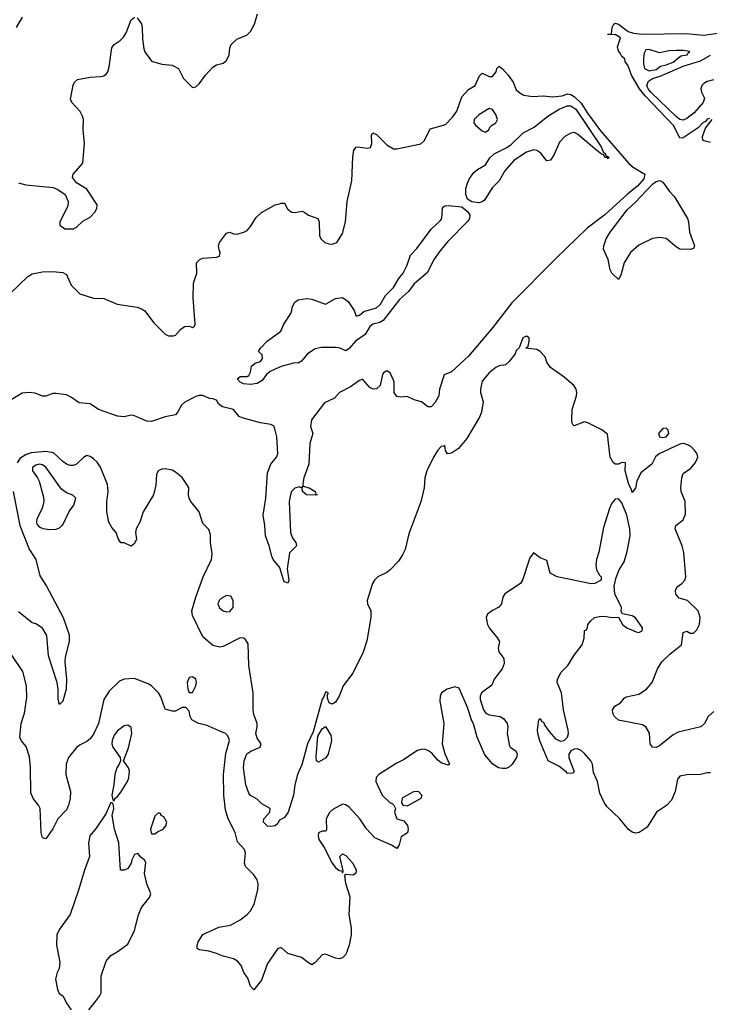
# Model space of a CAD drawing. Header units: inches. Extents: x 2001573 to 2220545, y 644482 to 846830.
# Tile 486 of 656: x 2118476 to 2122523, y 769983 to 775756. Entities that reach past the tile are written whole.
import ezdxf

# ---------------------------------------------------------------- set-up
doc = ezdxf.new("R2010")
doc.units = ezdxf.units.IN
doc.header["$MEASUREMENT"] = 0
for name, color, linetype in [('C1716', 7, 'Continuous'), ('C1717', 7, 'Continuous'), ('C1727', 7, 'Continuous')]:
    doc.layers.add(name, color=color, linetype=linetype)

msp = doc.modelspace()

# ---------------------------------------------------------------- linework, layer by layer
at = {"layer": 'C1716', "color": 5, "elevation": 360}
for points in [[(2118745.9, 770000), (2118750.6, 769990.6), (2118778, 769950)], [(2118882, 769950), (2118921.1, 770000)]]:
    msp.add_lwpolyline(points, dxfattribs=at)
at = {"layer": 'C1717', "color": 5}
for points, elevation in [([(2119165.8, 775765.8), (2119190, 775730.8), (2119195.3, 775710), (2119197, 775643), (2119204.2, 775584.2), (2119210, 775566.7), (2119250, 775512.7), (2119310, 775495.6), (2119370, 775488.8), (2119407.7, 775470), (2119436.3, 775410), (2119490, 775357.3), (2119510, 775361.6), (2119530, 775379.3), (2119565.6, 775430), (2119610, 775476.4), (2119630, 775490.5), (2119670, 775500.5), (2119690, 775516.3), (2119704.4, 775550), (2119709.7, 775590), (2119717.2, 775610), (2119750, 775642.2), (2119810, 775667.1), (2119830, 775685.7), (2119853.1, 775730), (2119871.3, 775790)], 320), ([(2118491.1, 775770), (2118455.9, 775710)], 320), ([(2118470, 774799.5), (2118512.5, 774787.5), (2118671.8, 774771.8), (2118700.6, 774760.6), (2118743, 774730), (2118760.4, 774690), (2118758, 774662), (2118711, 774570), (2118711, 774550), (2118741, 774530), (2118790, 774528.8), (2118810, 774538.9), (2118846.1, 774573.9), (2118890, 774598), (2118918.4, 774630), (2118929.5, 774650), (2118931.6, 774670), (2118870, 774762), (2118810, 774799.6), (2118785.6, 774830), (2118789.6, 774850), (2118846, 774914), (2118856.4, 775030), (2118847.6, 775110), (2118849.7, 775170), (2118844.7, 775190), (2118830, 775217.4), (2118781.7, 775270), (2118775.1, 775290), (2118790, 775371.3), (2118797, 775390), (2118815.1, 775404.9), (2118890, 775419.1), (2118950, 775422.2), (2118970, 775427.1), (2118983.3, 775436.7), (2118993.3, 775450), (2119001.6, 775478.4), (2119016.9, 775590), (2119029.7, 775610), (2119066.6, 775633.4), (2119086.1, 775653.9), (2119100.7, 775679.3), (2119130, 775754), (2119150, 775770.8)], 320), ([(2118420.5, 774150), (2118523.8, 774250), (2118550, 774266.4), (2118610, 774278.1), (2118670, 774280.1), (2118730, 774272.5), (2118750, 774262.6), (2118778.7, 774198.7), (2118829.2, 774149.2), (2118910, 774123.5), (2118970, 774120.2), (2119048, 774088), (2119166, 774070), (2119190, 774060.8), (2119210, 774048.7), (2119260.7, 773980.7), (2119330, 773912.7), (2119350, 773901.7), (2119378.2, 773901.8), (2119390, 773906.4), (2119420.3, 773939.7), (2119443.7, 773956.3), (2119470, 773959.3), (2119490, 773950.8), (2119501.2, 773958.8), (2119506, 773970), (2119494.3, 774125.7), (2119496.9, 774210), (2119516.2, 774270), (2119514.5, 774330), (2119532.3, 774350), (2119550, 774356.9), (2119630, 774363.9), (2119649.3, 774370), (2119652.8, 774390), (2119645.6, 774405.6), (2119642.4, 774430), (2119649.3, 774450), (2119690, 774504.2), (2119710, 774510.5), (2119730, 774500.2), (2119750, 774498), (2119791, 774509), (2119810, 774520.6), (2119830, 774542.3), (2119863.5, 774596.5), (2119894.9, 774625.1), (2119976, 774670), (2120000, 774676.7)], 280), ([(2120000, 773717.5), (2119946.1, 773693.9), (2119924.1, 773675.9), (2119899, 773641), (2119870, 773623.2), (2119830, 773617.6), (2119790, 773620.8), (2119769.7, 773630), (2119752.7, 773650), (2119770, 773663), (2119810, 773663.7), (2119820.9, 773670), (2119831.1, 773690), (2119836, 773724), (2119857.2, 773742.8), (2119890, 773751.3), (2119901.2, 773770), (2119898, 773790), (2119878, 773810), (2119888.7, 773830), (2119929, 773870), (2120000, 773923.2)], 260), ([(2120000, 772545.4), (2119964.2, 772590), (2119955, 772610), (2119940.2, 772670), (2119918, 772730), (2119914.3, 772790), (2119904.3, 772850), (2119919.9, 772950), (2119930, 773098.9), (2119950, 773149.4), (2119982.2, 773190), (2119990.4, 773210), (2119984.6, 773310), (2119970, 773372.9), (2119950, 773382.7), (2119890, 773392.4), (2119782, 773422), (2119764.7, 773430), (2119730.5, 773470.5), (2119665.9, 773485.9), (2119643.1, 773503.1), (2119630, 773525.1), (2119610, 773532.7), (2119590, 773534), (2119551.3, 773551.3), (2119530, 773551.9), (2119510, 773546.4), (2119446, 773514), (2119424.9, 773495.1), (2119404.2, 773455.8), (2119390, 773439.3), (2119330, 773427.9), (2119250, 773399), (2119221.2, 773401.2), (2119150, 773433.1), (2119130, 773436.4), (2119090, 773428), (2119050, 773430.7), (2118938, 773470), (2118890, 773503.1), (2118825.1, 773510), (2118781, 773541), (2118750, 773556), (2118690, 773564.7), (2118670, 773563.5), (2118630, 773547.7), (2118610, 773548.2), (2118566.8, 773566.8), (2118530, 773569.4), (2118490, 773565.3), (2118410, 773516.5)], 280), ([(2120000, 771062.3), (2119998.5, 771061.5), (2119990, 771044), (2119976, 771030), (2119950, 771024.5), (2119930, 771027.3), (2119907.6, 771050), (2119909.6, 771070), (2119944, 771110), (2119945.2, 771130), (2119897.6, 771157.6), (2119870, 771185.1), (2119830, 771207.3), (2119820.2, 771220.2), (2119802.3, 771270), (2119789.4, 771369.4), (2119792.8, 771410), (2119809.4, 771450.6), (2119832.3, 771467.7), (2119886.6, 771490), (2119893.6, 771510), (2119870, 771544), (2119862, 771570), (2119869.7, 771610), (2119868.7, 771630), (2119850, 771682.7), (2119845.3, 771710), (2119846.6, 771810), (2119820.7, 771970), (2119816.3, 772096.3), (2119801.1, 772121.1), (2119790, 772129.6), (2119770, 772131.8), (2119670, 772080.5), (2119650, 772077.4), (2119610, 772087.3), (2119550, 772138), (2119490, 772262.7), (2119486.8, 772290), (2119508.7, 772370), (2119552.1, 772490), (2119602.3, 772590), (2119605, 772624.9), (2119595.4, 772690), (2119595.4, 772735.4), (2119586.6, 772766.6), (2119550, 772802.7), (2119529.8, 772869.8), (2119479.7, 772930), (2119470, 772949.3), (2119466.3, 772970), (2119468.2, 773010), (2119457.6, 773030), (2119430, 773071.2), (2119390, 773103.1), (2119370, 773114.5), (2119330, 773122.6), (2119310, 773120.5), (2119288.9, 773110), (2119279.5, 773090), (2119274.1, 773025.9), (2119261.8, 772970), (2119201.3, 772870), (2119182, 772810), (2119159.1, 772770), (2119156.3, 772750), (2119162, 772710), (2119150, 772684), (2119130, 772668.7), (2119090, 772688), (2119069.3, 772689.3), (2119053.6, 772713.6), (2119042.7, 772750), (2119017.7, 772777.7), (2118999.7, 772810), (2118986.6, 772870), (2118987.3, 772930), (2118995.5, 772990), (2118991.9, 773030), (2118950, 773131.6), (2118930, 773162), (2118910, 773181.1), (2118890, 773195.1), (2118870, 773200.5), (2118850, 773189.7), (2118810.1, 773149.9), (2118790, 773141.5), (2118770, 773142.4), (2118750, 773149.9), (2118730, 773165), (2118675.3, 773215.3), (2118630, 773223.8), (2118544.2, 773215.8), (2118513.3, 773206.7), (2118477.1, 773182.9), (2118461.7, 773158.3)], 320), ([(2118437.6, 772990), (2118476, 772790), (2118530.7, 772650.7), (2118570.1, 772590.1), (2118594.8, 772494.8), (2118634.3, 772434.3), (2118731.2, 772250), (2118766, 772150), (2118766.4, 772110), (2118742.7, 772017.3), (2118740.1, 771990), (2118750.9, 771889.1), (2118747.8, 771830), (2118730, 771760.9), (2118710, 771740.9), (2118702, 771770), (2118701.6, 771830), (2118696.1, 771870), (2118645.1, 772025.1), (2118634.9, 772145.1), (2118610, 772187.6), (2118570, 772213.3), (2118550, 772219.6), (2118470, 772283)], 320), ([(2120000, 770312.8), (2119990, 770309.5), (2119930, 770222.9), (2119894.5, 770125.5), (2119850, 770068.7), (2119830, 770088.7), (2119815.3, 770135.3), (2119791.6, 770170), (2119776.4, 770210), (2119755, 770235), (2119730, 770248.9), (2119670, 770264.5), (2119630, 770281.4), (2119585.5, 770294.5), (2119530, 770302.9), (2119517.2, 770310), (2119517, 770330), (2119522.9, 770350), (2119550, 770392.7), (2119644, 770436), (2119713.7, 770446.3), (2119770, 770478.9), (2119810, 770509.1), (2119830, 770531.6), (2119852.3, 770570), (2119874.1, 770654.1), (2119875.4, 770690), (2119870, 770713.6), (2119850, 770741.6), (2119801.2, 770790), (2119795.1, 770810), (2119800.5, 770870), (2119794.7, 770890), (2119755, 770935), (2119740.3, 770990), (2119699.3, 771070), (2119683.3, 771123.3), (2119673, 771210), (2119671.2, 771330), (2119686.2, 771453.8), (2119706.2, 771530), (2119697.1, 771557.1), (2119684, 771570), (2119661.2, 771581.2), (2119570, 771619.1), (2119524.5, 771630), (2119485.6, 771650), (2119476.2, 771670), (2119470, 771702), (2119450, 771724), (2119430, 771722.7), (2119390, 771701.2), (2119370, 771701.2), (2119330, 771713.2), (2119304.9, 771784.9), (2119291.1, 771810), (2119250, 771849.7), (2119230, 771861.1), (2119150, 771894), (2119090, 771888.3), (2119062.2, 771877.8), (2119001, 771819), (2118970.2, 771770), (2118937.8, 771630), (2118910, 771566.3), (2118890, 771539.8), (2118870, 771523.2), (2118830, 771504.4), (2118811.4, 771490), (2118761.5, 771430), (2118749.2, 771390), (2118746.4, 771330), (2118774.2, 771230), (2118772.4, 771190), (2118762.9, 771150), (2118750, 771123.1), (2118700.2, 771070), (2118670, 771011.6), (2118630, 770952.7), (2118610, 770959), (2118602.6, 770990), (2118596.3, 771130), (2118587, 771150), (2118555.1, 771190), (2118542, 771222), (2118539.7, 771370), (2118533.5, 771433.5), (2118513.8, 771493.8), (2118485.6, 771530), (2118476.9, 771550), (2118484.8, 771630), (2118503.5, 771690), (2118518.1, 771781.9), (2118515.7, 771850), (2118493.8, 771933.9), (2118430.6, 772030.6)], 340), ([(2118921.1, 770000), (2118944.5, 770030), (2118953.3, 770050), (2118954.5, 770150), (2118983.9, 770236.1), (2119011.7, 770268.3), (2119049, 770290), (2119110, 770336), (2119150, 770416), (2119172.6, 770507.4), (2119190, 770551), (2119237.2, 770610), (2119245.2, 770630), (2119221.2, 770690), (2119209.3, 770750), (2119215.3, 770815.3), (2119209, 770829), (2119186, 770846), (2119170, 770868), (2119150, 770862), (2119134, 770830), (2119130.5, 770809.5), (2119110, 770779), (2119090, 770768.7), (2119068, 770770), (2119058.4, 770930), (2119031.8, 771010), (2119019, 771090), (2119028, 771130), (2119027.3, 771147.3), (2119022, 771162), (2119010, 771166), (2118981, 771099), (2118924.7, 771015.3), (2118888.4, 770970), (2118880.3, 770930), (2118885.3, 770850), (2118855.8, 770770), (2118822.3, 770657.7), (2118772, 770510), (2118710, 770422.7), (2118694.4, 770390), (2118692.4, 770330), (2118710.9, 770229.1), (2118707.1, 770192.9), (2118696, 770170), (2118686.8, 770130), (2118698, 770070), (2118706.8, 770046.8), (2118730, 770032), (2118745.9, 770000)], 360)]:
    msp.add_lwpolyline(points, dxfattribs=dict(at, elevation=elevation))
for points, elevation in [([(2118590, 773149.9), (2118570, 773144.1), (2118551.1, 773130), (2118551.1, 773110), (2118580.7, 773070), (2118589.4, 773050), (2118615.6, 772955.6), (2118618, 772930), (2118607.6, 772890), (2118577.1, 772830), (2118574.2, 772810), (2118577.6, 772797.6), (2118590, 772781.5), (2118612.6, 772772.6), (2118653.5, 772766.5), (2118690, 772769.1), (2118710, 772776.9), (2118730, 772793.4), (2118767.3, 772872.7), (2118794.2, 772910), (2118806, 772950), (2118788.6, 772968.6), (2118750, 772980.8), (2118722.2, 773002.2), (2118630, 773132.9), (2118610, 773146.1)], 340), ([(2119690, 772379.7), (2119657.9, 772362.1), (2119646.5, 772350), (2119639.6, 772330), (2119647.7, 772307.7), (2119670, 772290.1), (2119690, 772283.7), (2119710, 772285), (2119728.1, 772310), (2119729, 772350), (2119715.5, 772375.5)], 320), ([(2119490, 771903.7), (2119470, 771899.3), (2119459.3, 771870), (2119462, 771830), (2119470, 771811.3), (2119490, 771811.3), (2119509.2, 771850), (2119514, 771870), (2119509.2, 771890)], 340), ([(2119110, 771619.6), (2119090, 771615.8), (2119050, 771586.3), (2119030, 771560.7), (2119018, 771530), (2119016.1, 771510), (2119022.3, 771490), (2119064.9, 771430), (2119067.7, 771410), (2119060.7, 771390), (2119046.4, 771370), (2119034.4, 771330), (2119028.5, 771270), (2119016, 771210), (2119022, 771182), (2119030, 771174), (2119035.3, 771190), (2119050, 771201), (2119070, 771226.8), (2119109.5, 771290), (2119116.9, 771310), (2119120.9, 771350), (2119115.1, 771370), (2119086, 771410), (2119113.6, 771486.4), (2119134.7, 771570), (2119130, 771605.2)], 360), ([(2119290, 771106), (2119270, 771086), (2119242.8, 771010), (2119250, 770982), (2119270, 770982), (2119285.2, 770994.8), (2119317.2, 771010), (2119333.2, 771030), (2119339, 771050), (2119322, 771082), (2119306, 771090), (2119302, 771102)], 360)]:
    msp.add_lwpolyline(points, close=True, dxfattribs=dict(at, elevation=elevation))
at = {"layer": 'C1727', "color": 5}
for points, elevation in [([(2122523.5, 775176.5), (2122510, 775171.7), (2122501, 775159), (2122485.5, 775150), (2122457.8, 775122.2), (2122370, 775062.7), (2122350, 775060.7), (2122313.9, 775133.9), (2122146.8, 775310), (2122113.8, 775350), (2122065.3, 775430), (2122045.8, 775485.8), (2122029.4, 775510.6), (2122026, 775526), (2122010, 775539), (2122000.2, 775560.2), (2121989.3, 775570.7), (2121983.1, 775596.9), (2122002, 775650), (2121970, 775668.7), (2121930, 775666), (2121928, 775670), (2121948.7, 775671.3), (2121951.6, 775710), (2121961.6, 775730), (2121970, 775734.7), (2121990, 775728.7), (2122047.1, 775687.1), (2122077.3, 775677.3), (2122130.6, 775670.6), (2122385.8, 775674.2), (2122490, 775665), (2122600.5, 775679.5)], 280), ([(2122550, 775402.7), (2122510, 775394), (2122490, 775380.5), (2122479.5, 775370), (2122472.2, 775350), (2122476.4, 775330), (2122494.6, 775294.6), (2122486, 775270), (2122432.8, 775210), (2122390, 775175.7), (2122370, 775165.6), (2122350, 775171.1), (2122330, 775186.2), (2122178.7, 775330), (2122163.3, 775350), (2122155.3, 775370), (2122165, 775395), (2122189.3, 775410.7), (2122234.8, 775425.2), (2122370, 775482.7), (2122470, 775514.2), (2122530, 775546.8)], 260), ([(2120000, 774676.7), (2120010, 774679.5), (2120030, 774679.1), (2120046.8, 774646.8), (2120070, 774626.4), (2120090, 774624.4), (2120132.8, 774632.8), (2120150, 774626), (2120170, 774608.7), (2120226, 774590), (2120234, 774570), (2120235.8, 774490), (2120243.6, 774470), (2120265.7, 774450), (2120290, 774441.6), (2120310, 774438.6), (2120336.8, 774450), (2120370, 774501.6), (2120388.8, 774570), (2120398.1, 774690), (2120425.4, 774810), (2120429.9, 774950), (2120437.5, 774990), (2120450, 775008.2), (2120459, 775010), (2120517.2, 775002.8), (2120534.1, 775005.9), (2120541.4, 775030), (2120540.6, 775079.4), (2120547.3, 775092.7), (2120570, 775083.1), (2120630, 775022.3), (2120670, 774998.7), (2120690, 774998), (2120830, 775027.8), (2120851.9, 775048.1), (2120885.3, 775114.7), (2120963.3, 775136.7), (2120976, 775144), (2121015.9, 775184.1), (2121041.1, 775218.9), (2121070, 775302.4), (2121110, 775346), (2121149.2, 775370), (2121174, 775426), (2121183.1, 775436.9), (2121190, 775442), (2121230, 775421.6), (2121250, 775422.4), (2121271.8, 775450), (2121276, 775470), (2121290, 775484), (2121310, 775468), (2121343, 775430), (2121370.7, 775390), (2121390, 775344.7), (2121410, 775326), (2121434, 775314), (2121484.9, 775304.9), (2121550, 775308.7), (2121603.4, 775303.4), (2121659, 775310), (2121690, 775321.3), (2121710, 775317.3), (2121730, 775305.3), (2121770, 775266.7), (2121807.3, 775207.3), (2121883.6, 775103.6), (2122050, 774913.1), (2122075, 774890), (2122144.3, 774850), (2122138.1, 774821.9), (2122100.4, 774779.6), (2122044.5, 774735.5), (2121910, 774612.1), (2121806.7, 774533.3), (2121623.2, 774356.8), (2121364, 774096), (2121250.9, 773949.1), (2121110, 773783.7), (2121010, 773691.4), (2120967.1, 773672.9), (2120940.3, 773590), (2120936, 773550), (2120912.1, 773510), (2120890, 773486.8), (2120870, 773486.2), (2120834.6, 773514.6), (2120790, 773527.8), (2120750, 773545.8), (2120710, 773542.3), (2120690, 773546), (2120674.2, 773570), (2120674.3, 773630), (2120670, 773642.4), (2120650, 773684.4), (2120630, 773697.7), (2120610, 773686), (2120604, 773676), (2120591, 773610), (2120570, 773591.8), (2120550, 773589.4), (2120530, 773599.5), (2120490, 773646.6), (2120485.6, 773645.6), (2120470, 773641.1), (2120417.4, 773602.6), (2120352.2, 773570), (2120323.8, 773536.2), (2120263.8, 773510), (2120187.8, 773410), (2120182.9, 773370), (2120196, 773330), (2120179, 773270), (2120173.3, 773150), (2120143.3, 773070), (2120136.7, 773036.7), (2120140, 773020)], 280), ([(2122530, 775035), (2122490, 775045.1), (2122484, 775050), (2122482.2, 775070), (2122501, 775119), (2122538.8, 775170)], 280), ([(2120000, 773923.2), (2120009, 773930), (2120025.2, 773970), (2120066.8, 774033.2), (2120073.2, 774050), (2120074, 774070), (2120090, 774098.8), (2120110, 774114), (2120161.4, 774121.4), (2120190, 774118), (2120270, 774087.3), (2120330, 774121.6), (2120370, 774127.3), (2120404.1, 774104.1), (2120438.8, 774050), (2120450, 774018), (2120470, 774022.8), (2120495.8, 774044.2), (2120570, 774065.4), (2120592.7, 774087.3), (2120622.3, 774137.7), (2120670, 774184.9), (2120701, 774239), (2120727, 774270), (2120747.7, 774312.3), (2120770, 774374.8), (2120806.3, 774413.7), (2120890, 774527.3), (2120943.9, 774576.1), (2120952.3, 774590), (2120957, 774650), (2120962.3, 774657.7), (2120970, 774664.9), (2120990, 774666.7), (2121070, 774658.3), (2121106.4, 774630), (2121116.8, 774610), (2121115.2, 774590), (2121106.4, 774573.6), (2120986.9, 774453.1), (2120941, 774399), (2120908.9, 774351.1), (2120868, 774272), (2120790, 774207.4), (2120757.5, 774162.5), (2120704.8, 774115.2), (2120608, 773992), (2120590, 773979.8), (2120549, 773971), (2120530, 773956), (2120503.6, 773910), (2120445.8, 773870), (2120410, 773827.3), (2120390, 773814), (2120357.2, 773830), (2120332.9, 773832.9), (2120246.5, 773833.5), (2120210, 773825.4), (2120164, 773796), (2120130, 773754.5), (2120110, 773741.8), (2120090, 773744.5), (2120015.7, 773724.3), (2120000, 773717.5)], 260), ([(2122550, 771698.7), (2122514.9, 771670), (2122494, 771630), (2122473, 771610), (2122340.7, 771579.3), (2122310, 771562.6), (2122230, 771498.7), (2122210, 771488), (2122190, 771489.8), (2122175.8, 771510), (2122171.9, 771571.9), (2122150.4, 771610.4), (2122130, 771622), (2121990, 771648.5), (2121967.1, 771670), (2121956.7, 771690), (2121954.2, 771710), (2121968.2, 771730), (2122000.5, 771750), (2122023.1, 771776.9), (2122035.3, 771784.7), (2122110, 771800.5), (2122154.7, 771830), (2122187.6, 771870), (2122217.6, 771950), (2122244, 771990), (2122290, 772036.5), (2122359, 772090), (2122370, 772162), (2122390, 772170.8), (2122410, 772158), (2122430, 772158), (2122450, 772178.8), (2122466, 772210), (2122469.7, 772250), (2122457.7, 772290), (2122394, 772350), (2122345, 772365), (2122326.7, 772386.8), (2122323.4, 772410), (2122334.2, 772430), (2122361.5, 772450), (2122379.3, 772470), (2122384.8, 772490), (2122372.7, 772632.7), (2122363.1, 772670), (2122323.1, 772770), (2122325.6, 772790), (2122370, 772823.1), (2122382.7, 772857.3), (2122381.4, 772930), (2122357.7, 772990), (2122355, 773010), (2122362.3, 773070), (2122370, 773094.2), (2122414, 773126), (2122440.6, 773159.4), (2122455.6, 773190), (2122451.1, 773210), (2122434.5, 773234.5), (2122413.7, 773253.7), (2122390, 773265.8), (2122370, 773269.9), (2122350, 773267.4), (2122228.8, 773211.2), (2122207.7, 773192.3), (2122184.5, 773150), (2122120.6, 773099.4), (2122097.5, 773050), (2122090, 773009), (2122070, 772982.7), (2122064.6, 773004.6), (2122049.4, 773030), (2122029.1, 773110), (2122030, 773157.2), (2122010, 773159.6), (2121990.2, 773149.8), (2121969.7, 773149.7), (2121958.9, 773158.9), (2121940.9, 773190), (2121924.8, 773324.8), (2121891.8, 773351.8), (2121810, 773392.3), (2121790, 773397), (2121730, 773374), (2121722, 773382), (2121717.2, 773390), (2121716, 773410), (2121718.4, 773470), (2121743.9, 773550), (2121746, 773570), (2121742, 773590), (2121728.7, 773608.7), (2121670, 773659.7), (2121590, 773716.2), (2121568.6, 773748.6), (2121558.7, 773778.7), (2121531, 773811), (2121510, 773822.9), (2121446, 773830), (2121459, 773841), (2121465.2, 773870), (2121465.2, 773890), (2121450, 773900.9), (2121428.2, 773890), (2121407.3, 773832.7), (2121390, 773815.3), (2121383.4, 773796.6), (2121349.1, 773750.9), (2121327.4, 773732.6), (2121290, 773726.6), (2121270, 773717.1), (2121230, 773685.2), (2121190, 773636.5), (2121179.3, 773590), (2121180.2, 773570), (2121195.8, 773515.8), (2121185.6, 773454.4), (2121174.6, 773425.4), (2121100.4, 773299.6), (2121050, 773241.1), (2121010, 773213.4), (2120986, 773210), (2120975, 773230), (2120970, 773261.2), (2120965.5, 773254.5), (2120950, 773253.5), (2120930, 773232), (2120903.4, 773190), (2120864.6, 773110), (2120853, 773070), (2120849.2, 773010), (2120830, 772929.6), (2120758.8, 772741.2), (2120737.2, 772650), (2120722.2, 772617.8), (2120698.3, 772581.7), (2120650, 772530.5), (2120630, 772513.7), (2120578, 772490), (2120557.4, 772470), (2120545.9, 772450), (2120515.8, 772350), (2120517.8, 772330), (2120535.6, 772290), (2120536.6, 772250), (2120513.1, 772113.1), (2120492.1, 772047.9), (2120430, 771925), (2120374.3, 771850), (2120351.6, 771790), (2120330, 771753.6), (2120310, 771742.4), (2120291.4, 771751.4), (2120283, 771777), (2120282, 771798), (2120288, 771808), (2120274.6, 771814.6), (2120270, 771812.3), (2120258.9, 771781.1), (2120250, 771771.5), (2120198.6, 771581.4), (2120164.3, 771510), (2120132.3, 771387.7), (2120105.9, 771330), (2120090.7, 771270), (2120083.3, 771210), (2120051.2, 771110), (2120030, 771078.9), (2120000, 771062.3)], 320), ([(2120140, 773020), (2120128.1, 773011.9), (2120116.9, 773016.9), (2120090, 773009.8), (2120071.4, 772990), (2120064.6, 772970), (2120058.2, 772930), (2120065, 772750), (2120075.9, 772715.9), (2120097, 772690), (2120100.4, 772670), (2120059.1, 772630), (2120044.9, 772535.1), (2120055.9, 772470), (2120050, 772452.3), (2120030, 772460.5), (2120026.2, 772466.2), (2120002.4, 772542.4), (2120000, 772545.4)], 280), ([(2122530, 771339.6), (2122510, 771339.6), (2122470, 771329.7), (2122390, 771328.4), (2122350, 771319.6), (2122336.2, 771303.8), (2122322.7, 771230), (2122299.8, 771180.2), (2122270.5, 771149.5), (2122212.3, 771110), (2122158.5, 771021.5), (2122110.1, 770989.9), (2122090, 770985.8), (2122070, 770992.3), (2122047.9, 771007.9), (2121997.2, 771070), (2121921.9, 771141.9), (2121905.6, 771165.6), (2121881.1, 771221.1), (2121866.5, 771290), (2121843, 771343), (2121836.5, 771390), (2121828.1, 771410), (2121790, 771453.6), (2121770, 771471.8), (2121750, 771480.2), (2121730, 771478.3), (2121710.9, 771469.1), (2121699.1, 771450), (2121699, 771430), (2121730, 771346), (2121722, 771338), (2121690, 771335.3), (2121684.5, 771344.5), (2121639.7, 771379.8), (2121577.2, 771410), (2121527.7, 771527.7), (2121516, 771570), (2121514, 771590), (2121520.2, 771639.8), (2121524.7, 771655.3), (2121530, 771658), (2121540.4, 771640.4), (2121550, 771636.3), (2121557.4, 771617.4), (2121582.4, 771582.4), (2121620.1, 771540.1), (2121650, 771525.5), (2121670, 771530.2), (2121689.9, 771550.1), (2121695.4, 771570), (2121694.5, 771590), (2121667.2, 771710), (2121654.5, 771810), (2121629.7, 771870), (2121632.2, 771887.8), (2121652.2, 771927.8), (2121691.6, 771970), (2121729.6, 772030), (2121776.9, 772090), (2121789.1, 772129.1), (2121790, 772174), (2121802, 772178), (2121808.4, 772191.6), (2121809, 772210), (2121825.2, 772230), (2121849.2, 772250), (2121877.3, 772257.3), (2121910, 772259.1), (2121950, 772250.5), (2121990, 772252), (2122012.7, 772210), (2122038, 772190), (2122094, 772166), (2122110, 772163.2), (2122127.9, 772172.1), (2122129.7, 772190), (2122090, 772249.7), (2122070, 772260.4), (2122013.2, 772273.2), (2122005.6, 772285.6), (2122007.3, 772310), (2121968.6, 772390), (2121964.7, 772435.2), (2121975.1, 772484.9), (2121994.2, 772530), (2122022.7, 772577.3), (2122041.4, 772638.6), (2122058.2, 772730), (2122055.7, 772770), (2122038.8, 772850), (2122010, 772922.2), (2121990, 772947.4), (2121970, 772945.4), (2121950, 772921.2), (2121937.3, 772890), (2121901.7, 772778.3), (2121874, 772634), (2121859.8, 772590), (2121857.1, 772557.1), (2121861.3, 772530), (2121878.4, 772498.4), (2121888.2, 772490), (2121887.3, 772470), (2121851, 772450), (2121830, 772448.4), (2121629.4, 772490), (2121589.6, 772510), (2121570, 772584), (2121530, 772601.2), (2121490, 772629.2), (2121470, 772601.2), (2121425.5, 772470), (2121414, 772450), (2121322.8, 772390), (2121310.7, 772370), (2121302.8, 772330), (2121297.5, 772322.5), (2121288, 772312), (2121250, 772291.8), (2121222, 772270), (2121214, 772250), (2121222, 772210), (2121230.4, 772190), (2121280.5, 772130), (2121290.7, 772110), (2121283.8, 772070), (2121288.2, 772050), (2121317.3, 772010), (2121319.8, 771980.2), (2121307.3, 771950), (2121260.5, 771890), (2121246, 771854), (2121185.5, 771810), (2121177.1, 771790), (2121178, 771770), (2121198, 771710), (2121210.4, 771690.4), (2121230, 771680.4), (2121296, 771670), (2121317, 771657), (2121337.3, 771630), (2121340.5, 771610), (2121336.4, 771570), (2121350, 771498), (2121354.8, 771490), (2121386.8, 771470), (2121395.5, 771450), (2121390.4, 771430), (2121364.9, 771390), (2121350, 771376), (2121330, 771365.8), (2121310, 771364.6), (2121285.2, 771370), (2121251.8, 771390), (2121206.3, 771446.3), (2121159.7, 771550), (2121140.6, 771620.6), (2121126.9, 771650), (2121103.7, 771723.7), (2121055.7, 771835.7), (2121030, 771844.8), (2120983.8, 771830), (2120952, 771810), (2120942.6, 771790), (2120940.4, 771760.4), (2120964.7, 771630), (2120954.8, 771510), (2120970, 771451.3), (2120998, 771390), (2120990, 771385.2), (2120950, 771399.6), (2120930, 771414.5), (2120894.7, 771454.7), (2120870.9, 771470.9), (2120850, 771478), (2120830, 771477.6), (2120810, 771471.6), (2120724.9, 771415.1), (2120685.1, 771394.9), (2120584, 771330), (2120567.1, 771312.9), (2120566.4, 771290), (2120602.4, 771210), (2120650, 771164), (2120661, 771161), (2120672, 771150), (2120682, 771130), (2120674.8, 771110), (2120688.7, 771070), (2120730, 771059.5), (2120750.7, 771030.7), (2120755.5, 771010), (2120750.9, 770989.1), (2120715.2, 770964.8), (2120702, 770918), (2120690, 770897.2), (2120656.8, 770916.8), (2120559.5, 770959.5), (2120511.7, 771011.7), (2120472, 771070), (2120410, 771138), (2120390, 771152.7), (2120370, 771157.2), (2120314.4, 771125.6), (2120293.3, 771106.7), (2120275.3, 771070), (2120275.9, 771004.1), (2120270, 770999), (2120250, 770998), (2120230, 770989), (2120226.8, 770970), (2120230.4, 770950), (2120262.4, 770902.4), (2120310, 770810.8), (2120330, 770786), (2120350, 770768), (2120366.4, 770766.4), (2120370, 770754), (2120374, 770766), (2120354, 770850), (2120370, 770866), (2120390, 770854.8), (2120410, 770834.8), (2120430.5, 770810), (2120450.7, 770770), (2120447.5, 770752.5), (2120437.5, 770742.5), (2120430, 770739.3), (2120390, 770744), (2120381.4, 770738.6), (2120387.7, 770692.3), (2120412.4, 770612.4), (2120407, 770510), (2120421.1, 770430), (2120420.3, 770390), (2120409.3, 770330), (2120390, 770275.1), (2120370, 770255.4), (2120350, 770249.7), (2120330, 770252.6), (2120270, 770277.4), (2120250, 770273.3), (2120210, 770227.3), (2120190, 770215.1), (2120170, 770225.2), (2120130, 770258), (2120050, 770280.9), (2120010, 770316), (2120000, 770312.8)], 340)]:
    msp.add_lwpolyline(points, dxfattribs=dict(at, elevation=elevation))
for points, elevation in [([(2122170, 775581.6), (2122150, 775579), (2122140.8, 775559.2), (2122136.5, 775530), (2122136.5, 775496.5), (2122142.6, 775470), (2122170, 775455), (2122210, 775464.2), (2122236.9, 775483.1), (2122270, 775490.2), (2122310, 775507.3), (2122356.2, 775543.8), (2122393.2, 775550), (2122398, 775562), (2122408, 775570), (2122370, 775575.6), (2122330, 775575.1), (2122287.5, 775572.5), (2122230, 775560.7)], 280), ([(2121914.8, 774954.8), (2121923.7, 774956.3), (2121932.3, 774950), (2121930, 774939), (2121924.8, 774944.8), (2121910, 774947.8), (2121902.9, 774962.9), (2121890, 774968), (2121850, 774998.9), (2121750, 775085.3), (2121730, 775093.3), (2121710, 775090.8), (2121674.6, 775070), (2121643.4, 775036.6), (2121610, 774961.2), (2121590, 774932.7), (2121570, 774928.7), (2121533.4, 774973.4), (2121510, 774989.5), (2121493, 774993), (2121450, 774978.2), (2121375.5, 774930), (2121322.6, 774870), (2121288.9, 774811.1), (2121248.4, 774770), (2121202.6, 774697.4), (2121190, 774688.5), (2121170, 774681.4), (2121128.4, 774688.4), (2121104.3, 774704.3), (2121093.4, 774730), (2121093.6, 774766.4), (2121103.6, 774796.4), (2121116.1, 774823.9), (2121140.7, 774859.3), (2121161.8, 774878.2), (2121210, 774904.2), (2121234.3, 774945.7), (2121259.2, 774970), (2121330, 775003.4), (2121358.2, 775021.8), (2121430, 775091.6), (2121494, 775126), (2121574.5, 775190), (2121642.1, 775230), (2121687.8, 775250), (2121710.8, 775250.8), (2121739.1, 775230), (2121887.2, 775010), (2121900.2, 774980.2), (2121914.3, 774970)], 260), ([(2121230, 775234.7), (2121170, 775196.9), (2121142.6, 775170), (2121141.7, 775150), (2121150, 775137.1), (2121190, 775103.8), (2121210, 775096), (2121228.7, 775110), (2121234, 775126), (2121244, 775136), (2121270, 775151.3), (2121279.3, 775170), (2121270, 775199), (2121250, 775229.2)], 280), ([(2122412.3, 774407.7), (2122350, 774409.8), (2122330, 774421), (2122270, 774472.3), (2122230, 774478.9), (2122190, 774473), (2122110, 774434), (2122059.7, 774390), (2122023.2, 774330), (2122003, 774257), (2121990, 774232.7), (2121949.9, 774269.9), (2121940.9, 774290), (2121929.4, 774350), (2121902.2, 774410), (2121903.4, 774430), (2121916.4, 774470), (2121940.8, 774510), (2122039.9, 774640.1), (2122090, 774686.2), (2122189, 774791), (2122210, 774807.6), (2122232.3, 774812.3), (2122250, 774802.7), (2122288.9, 774748.9), (2122317.9, 774717.9), (2122394, 774590), (2122400.2, 774570), (2122406.5, 774510), (2122434.9, 774430), (2122430, 774414)], 280), ([(2122270, 773361.4), (2122250, 773358.8), (2122224.4, 773330), (2122230.3, 773310.3), (2122250, 773306.2), (2122270, 773310.3), (2122284.8, 773330), (2122280.3, 773350)], 320), ([(2120140, 773020), (2120173.8, 773010), (2120208.9, 772990), (2120213.5, 772973.5), (2120221, 772970), (2120210, 772968.5), (2120158.4, 772970), (2120134.7, 772990), (2120132.7, 773010)], 280), ([(2120230, 771401.7), (2120217.6, 771410), (2120214.8, 771434.8), (2120225.6, 771554.4), (2120250, 771597.1), (2120270, 771611.3), (2120300.9, 771560.9), (2120305.2, 771530), (2120287.1, 771450), (2120270, 771426)], 320), ([(2120750, 771145.2), (2120728, 771148), (2120720.4, 771160.4), (2120718, 771170), (2120725.2, 771194.8), (2120788, 771230), (2120807, 771233), (2120816, 771230), (2120836, 771210), (2120830, 771189)], 340)]:
    msp.add_lwpolyline(points, close=True, dxfattribs=dict(at, elevation=elevation))

doc.saveas('drawing.dxf')
